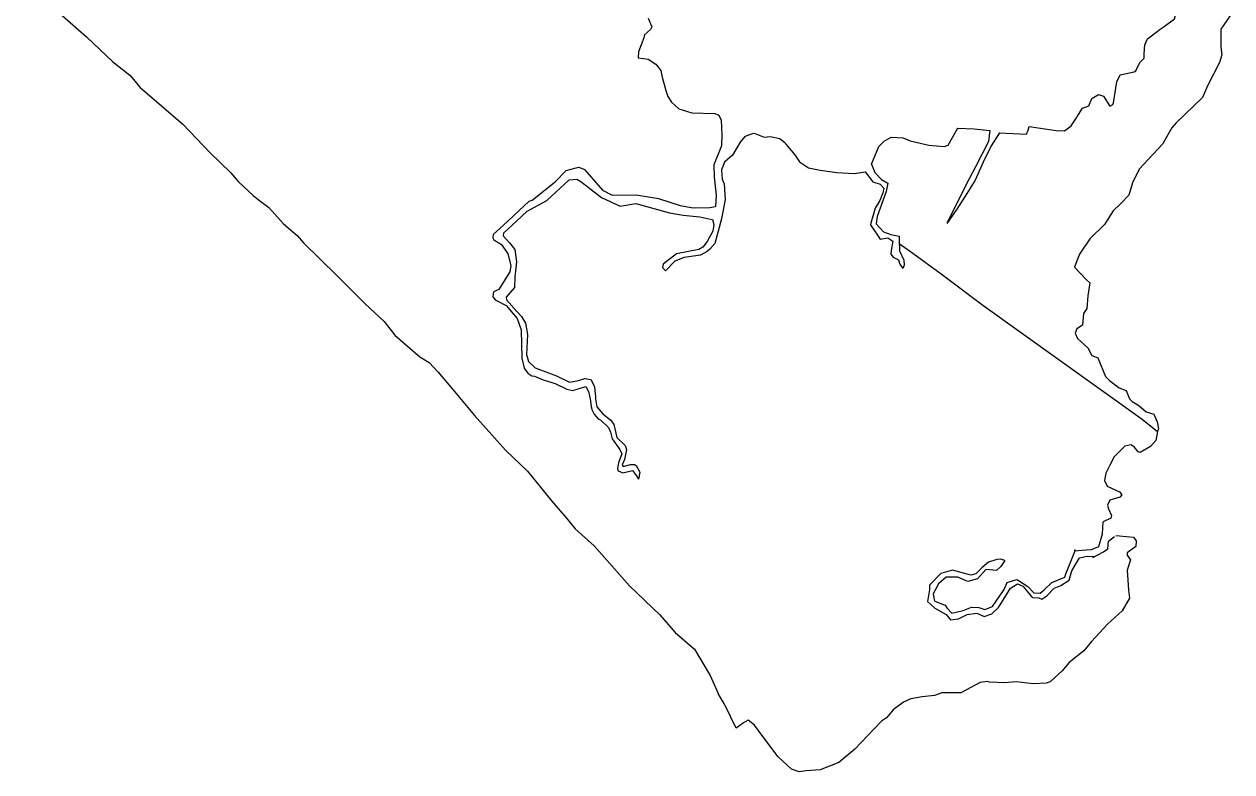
# Model space of a CAD drawing. Extents: x 0 to 2603, y -226 to 830.
# Drawn here: x 225 to 230.16, y 518.18 to 521.38 of the extents above; entities that cross this region are included whole.
import ezdxf

# ---------------------------------------------------------------- set-up
doc = ezdxf.new("R2010")
doc.units = 0
doc.layers.add('CT_TSH_Map_Town_Limits', color=7, linetype='Continuous')

msp = doc.modelspace()

# ---------------------------------------------------------------- linework, layer by layer
at = {"layer": 'CT_TSH_Map_Town_Limits'}
for points in [[(224.9951, 521.5603), (225.2622, 521.3252), (225.373, 521.2199), (225.4465, 521.1621), (225.4917, 521.1082), (225.6736, 520.9515), (225.7898, 520.8295), (225.8775, 520.746), (225.9111, 520.7062), (225.9742, 520.647), (225.9961, 520.6303), (226.0413, 520.5958), (226.1033, 520.5263), (226.1626, 520.4763), (226.1896, 520.4442), (226.3341, 520.3042), (226.4515, 520.1847), (226.5341, 520.1076), (226.5806, 520.0497), (226.6875, 519.9573), (226.7262, 519.9329), (226.7649, 519.8918), (226.8346, 519.8096), (226.9199, 519.7068), (226.9947, 519.6233), (227.0528, 519.5577), (227.147, 519.4679), (227.2514, 519.3406), (227.3134, 519.2673), (227.3508, 519.2224), (227.4321, 519.1491), (227.5186, 519.0503), (227.5831, 518.9783), (227.7135, 518.8538), (227.7779, 518.7792), (227.8618, 518.7074), (227.9276, 518.5942), (227.9626, 518.5183)], [(229.8691, 521.369), (229.9141, 521.4025), (229.9204, 521.4283)], [(230.1586, 521.4263), (230.1214, 521.372)], [(227.6626, 521.4054), (227.6781, 521.3682), (227.6729, 521.3566), (227.6473, 521.3347), (227.6447, 521.3218)], [(230.1214, 521.372), (230.1111, 521.3579), (230.1113, 521.282), (230.1164, 521.2484), (230.1051, 521.2163), (230.055, 521.1158), (230.0333, 521.0655), (229.9189, 520.9559), (229.9022, 520.9365), (229.8624, 520.8669), (229.7623, 520.7599), (229.734, 520.7006), (229.7175, 520.6491), (229.6853, 520.6141), (229.6507, 520.5819), (229.6147, 520.5227), (229.5517, 520.4621)], [(229.8151, 521.3302), (229.8524, 521.3587), (229.8691, 521.369)], [(227.6447, 521.3218), (227.6217, 521.2611), (227.6204, 521.2354)], [(229.7844, 521.253), (229.7869, 521.2916), (229.7984, 521.3173), (229.8151, 521.3302)], [(229.7485, 521.1807), (229.7652, 521.2156), (229.7844, 521.2349), (229.7844, 521.253)], [(227.6204, 521.2354), (227.6629, 521.2303), (227.6964, 521.2086), (227.7171, 521.1816), (227.7236, 521.1532)], [(227.7236, 521.1532), (227.7392, 521.0966), (227.747, 521.0709)], [(229.6675, 521.133), (229.6816, 521.1626), (229.7408, 521.1756), (229.7485, 521.1807)], [(229.6522, 521.0428), (229.6675, 521.133)], [(227.747, 521.0709), (227.7625, 521.0465), (227.7947, 521.0182), (227.8501, 521.0004), (227.9479, 520.998), (227.9647, 520.9903), (227.975, 520.9697)], [(229.5467, 521.031), (229.5595, 521.0619), (229.5891, 521.0788), (229.6098, 521.0711), (229.6368, 521.0287), (229.6497, 521.0364), (229.6522, 521.0428)], [(229.4889, 520.9704), (229.5197, 521.0206), (229.5467, 521.031)], [(227.975, 520.9697), (227.9777, 520.9066)], [(229.2882, 520.9261), (229.2921, 520.9416), (229.4079, 520.9252)], [(229.4079, 520.9252), (229.4426, 520.924), (229.4709, 520.9446), (229.4889, 520.9704)], [(227.9777, 520.9066), (227.9765, 520.859)], [(228.0768, 520.8992), (228.0564, 520.8746), (228.023, 520.8193), (227.9896, 520.7895), (227.9768, 520.7573), (227.9794, 520.7174), (227.9885, 520.6968)], [(228.0768, 520.8992), (228.1013, 520.9095), (228.1168, 520.9133)], [(228.1168, 520.9133), (228.1593, 520.8968), (228.1849, 520.8994)], [(228.1849, 520.8994), (228.2262, 520.8904), (228.2495, 520.8725), (228.252, 520.866)], [(228.6179, 520.7806), (228.6486, 520.8567), (228.6716, 520.8798), (228.7013, 520.8966), (228.754, 520.8942), (228.7836, 520.8814)], [(228.9292, 520.856), (228.9459, 520.8624), (228.983, 520.9281), (228.9869, 520.9346), (229.0564, 520.9322)], [(229.1234, 520.9246), (229.1184, 520.8782), (229.062, 520.7699), (229.0222, 520.6939), (228.9402, 520.5277)], [(229.0564, 520.9322), (229.1234, 520.9246)], [(229.1646, 520.9156), (229.13, 520.8589)], [(229.1646, 520.9156), (229.2805, 520.9094), (229.2882, 520.9261)], [(227.9765, 520.859), (227.9445, 520.7779)], [(228.252, 520.866), (228.2895, 520.8211), (228.3101, 520.7915)], [(228.7836, 520.8814), (228.8635, 520.8622)], [(228.8635, 520.8622), (228.9292, 520.856)], [(229.13, 520.8589), (229.0953, 520.7893)], [(228.3101, 520.7915), (228.3488, 520.7658), (228.3989, 520.7556)], [(229.0953, 520.7893), (229.0607, 520.7132)], [(227.1544, 520.623), (227.1674, 520.6269), (227.265, 520.7056), (227.3126, 520.7533), (227.355, 520.765), (227.3666, 520.7689)], [(227.3666, 520.7689), (227.391, 520.7587), (227.4685, 520.6699), (227.5097, 520.6481), (227.6114, 520.6497), (227.7079, 520.6344), (227.7994, 520.6038), (227.8561, 520.5949), (227.9269, 520.5951), (227.9513, 520.6002)], [(227.9445, 520.7779), (227.9459, 520.725)], [(228.3989, 520.7556), (228.4698, 520.7455)], [(228.4698, 520.7455), (228.5458, 520.7405)], [(228.5458, 520.7405), (228.5909, 520.7483)], [(228.5909, 520.7483), (228.6232, 520.7059)], [(228.6179, 520.7806), (228.632, 520.7459), (228.6604, 520.7151), (228.6874, 520.6996)], [(227.2304, 520.6257), (227.3255, 520.7135), (227.3577, 520.7174), (227.3757, 520.7072)], [(227.3757, 520.7072), (227.4634, 520.6378)], [(227.9885, 520.6968), (227.9925, 520.6299), (227.976, 520.5474), (227.9479, 520.4419), (227.9273, 520.4173), (227.9157, 520.4083)], [(227.9459, 520.725), (227.9539, 520.6478)], [(228.6232, 520.7059), (228.6554, 520.6956), (228.6708, 520.679), (228.6669, 520.6584), (228.6529, 520.625), (228.6337, 520.5927), (228.6153, 520.529)], [(228.6874, 520.6996), (228.6811, 520.6636), (228.6415, 520.5566), (228.6376, 520.5257), (228.6699, 520.491)], [(229.0607, 520.7132), (229.0184, 520.6437)], [(227.4634, 520.6378), (227.5433, 520.602), (227.6102, 520.6124), (227.7544, 520.5727)], [(227.9539, 520.6478), (227.9513, 520.6002)], [(229.0184, 520.6437), (228.9825, 520.5883)], [(227.1544, 520.623), (227.0427, 520.5184), (227.0003, 520.481), (226.999, 520.4656), (227.0029, 520.4578)], [(227.1455, 520.5805), (227.1006, 520.5366)], [(227.1455, 520.5805), (227.2304, 520.6257)], [(228.9825, 520.5883), (228.9402, 520.5277)], [(227.1006, 520.5366), (227.0441, 520.4863), (227.0427, 520.4747)], [(227.7544, 520.5727), (227.8124, 520.5627), (227.8846, 520.5563), (227.9231, 520.5474), (227.9387, 520.5449)], [(227.9387, 520.5449), (227.9438, 520.5229)], [(228.6153, 520.529), (228.6132, 520.5218), (228.6158, 520.5167)], [(227.9438, 520.5229), (227.94, 520.4947), (227.9156, 520.4508)], [(228.6158, 520.5167), (228.6545, 520.4602)], [(228.6699, 520.491), (228.7008, 520.4809), (228.7369, 520.4732)], [(227.0029, 520.4578), (227.0365, 520.4374), (227.0636, 520.3975), (227.0752, 520.3473), (227.0715, 520.3203), (227.0253, 520.2455), (227.0021, 520.2351)], [(227.0427, 520.4747), (227.0698, 520.4451)], [(227.0698, 520.4451), (227.0931, 520.4156), (227.0996, 520.3629), (227.0971, 520.3358)], [(227.9156, 520.4508), (227.8964, 520.4263), (227.8797, 520.4159), (227.7844, 520.3978), (227.7265, 520.3539), (227.7241, 520.3397)], [(228.6545, 520.4602), (228.688, 520.4667), (228.7086, 520.4512), (228.7022, 520.4112), (228.7011, 520.3958)], [(228.7369, 520.4732), (228.7369, 520.4415)], [(228.7369, 520.4415), (228.7946, 520.4)], [(228.7369, 520.4415), (228.737, 520.4268), (228.7383, 520.4101), (228.7564, 520.3702), (228.7577, 520.3496), (228.7514, 520.3355)], [(229.5517, 520.4621), (229.5068, 520.3963)], [(227.9157, 520.4083), (227.8874, 520.3916), (227.8167, 520.3823), (227.7768, 520.3668), (227.7369, 520.3255)], [(228.7011, 520.3958), (228.7101, 520.3831), (228.7333, 520.3715), (228.7397, 520.3535), (228.7514, 520.3355)], [(228.7946, 520.4), (228.9162, 520.3126), (229.0941, 520.1778), (229.7749, 519.6902), (229.8406, 519.6375)], [(229.5068, 520.3963), (229.4953, 520.368), (229.4864, 520.3409)], [(227.0971, 520.3358), (227.0934, 520.2997), (227.0922, 520.2534)], [(227.7241, 520.3397), (227.7369, 520.3255)], [(229.4864, 520.3409), (229.5354, 520.2882), (229.5521, 520.2741), (229.5433, 520.2187)], [(227.0021, 520.2351), (226.9995, 520.2133), (227.0086, 520.2005)], [(227.0922, 520.2534), (227.0563, 520.212), (227.0575, 520.2005), (227.1014, 520.1517)], [(229.5433, 520.2187), (229.5383, 520.1634), (229.5242, 520.1428), (229.5204, 520.0926), (229.4959, 520.077)], [(227.0086, 520.2005), (227.0563, 520.1773), (227.1028, 520.1208), (227.1196, 520.0732), (227.1224, 519.9509), (227.1328, 519.9085), (227.1483, 519.8879), (227.1664, 519.8763), (227.1767, 519.875)], [(227.1014, 520.1517), (227.122, 520.1298), (227.1388, 520.1016), (227.1467, 520.0527)], [(229.4959, 520.077), (229.4883, 520.059), (229.4987, 520.0358), (229.5426, 519.996), (229.5605, 519.9625)], [(227.1467, 520.0527), (227.143, 519.9677)], [(227.143, 519.9677), (227.1521, 519.9368), (227.1804, 519.9099), (227.2707, 519.8766), (227.3261, 519.8483), (227.3647, 519.8562), (227.393, 519.864), (227.4175, 519.8602), (227.4317, 519.8332), (227.433, 519.8267)], [(229.5605, 519.9625), (229.5863, 519.9536), (229.6187, 519.8726), (229.6354, 519.8559)], [(227.1767, 519.875), (227.214, 519.8585), (227.2656, 519.8431), (227.3158, 519.8188)], [(227.3158, 519.8188), (227.3415, 519.8137), (227.3969, 519.8305), (227.4085, 519.8087), (227.4151, 519.7778)], [(227.433, 519.8267), (227.4382, 519.7881), (227.4382, 519.7778)], [(229.6354, 519.8559), (229.6767, 519.8251), (229.7064, 519.8135), (229.7207, 519.7775), (229.7323, 519.766), (229.7606, 519.7493), (229.7916, 519.7223), (229.825, 519.7121), (229.8393, 519.6787), (229.8445, 519.6491), (229.8406, 519.6375)], [(227.4151, 519.7778), (227.4189, 519.7442), (227.4216, 519.7327)], [(227.4382, 519.7778), (227.4434, 519.7431), (227.4693, 519.7135), (227.5041, 519.6866), (227.5157, 519.6673), (227.5287, 519.6119), (227.5648, 519.5786), (227.57, 519.5605), (227.5623, 519.5181), (227.552, 519.4948), (227.556, 519.4884), (227.5881, 519.4963), (227.6049, 519.4962), (227.6113, 519.4924)], [(227.4216, 519.7327), (227.4319, 519.7121), (227.4499, 519.6916), (227.4602, 519.6864)], [(227.4602, 519.6864), (227.4938, 519.6557), (227.5015, 519.635)], [(227.5015, 519.635), (227.5094, 519.6067), (227.5416, 519.5604)], [(229.8406, 519.6375), (229.833, 519.6002), (229.8111, 519.5743), (229.7661, 519.5485), (229.7584, 519.551), (229.7416, 519.5729), (229.7261, 519.5807), (229.7017, 519.5754), (229.6555, 519.529), (229.6375, 519.4941)], [(227.5416, 519.5604), (227.5506, 519.5425), (227.5366, 519.5038), (227.5315, 519.478), (227.5354, 519.4691)], [(227.5354, 519.4691), (227.5547, 519.4614), (227.5959, 519.4718), (227.6088, 519.4537)], [(227.6088, 519.4537), (227.6218, 519.4345)], [(227.6113, 519.4924), (227.6281, 519.4641), (227.6218, 519.4345)], [(229.6375, 519.4941), (229.6196, 519.4593), (229.6144, 519.4284), (229.6261, 519.4041), (229.6789, 519.3797), (229.6879, 519.3668), (229.679, 519.3578), (229.6366, 519.3448), (229.6276, 519.323), (229.6315, 519.3074), (229.6444, 519.2792), (229.6406, 519.2676), (229.6084, 519.252)], [(229.5585, 519.1336), (229.5893, 519.1465), (229.606, 519.2006), (229.6084, 519.252)], [(229.5638, 519.0987), (229.61, 519.1234), (229.628, 519.1363), (229.6305, 519.1684), (229.6575, 519.1891)], [(229.6629, 519.194), (229.7376, 519.1863), (229.7492, 519.171), (229.748, 519.1465), (229.7108, 519.1194), (229.7108, 519.1091), (229.725, 519.0886), (229.7109, 519.0447), (229.7163, 518.9598), (229.7214, 518.9251)], [(229.1881, 519.0861), (229.1714, 519.0925), (229.1534, 519.0911), (229.1187, 519.0795), (229.0891, 519.055), (229.0633, 519.0292), (229.0429, 519.024), (228.9642, 519.0444), (228.9141, 519.0301), (228.8666, 518.9812)], [(229.1881, 519.0861), (229.1702, 519.0603), (229.1522, 519.0435), (229.1071, 519.0473), (229.0711, 519.0086), (229.03, 518.9969), (229.0223, 518.9995)], [(229.4483, 519.0287), (229.4586, 519.0533), (229.4868, 519.1254), (229.4893, 519.1331)], [(229.474, 519.0429), (229.5074, 519.0983), (229.5395, 519.1049), (229.5692, 519.1036)], [(229.4839, 519.1283), (229.5353, 519.1322), (229.5585, 519.1336)], [(229.4278, 518.9797), (229.4625, 519.0016), (229.474, 519.0429)], [(228.8666, 518.9812), (228.8666, 518.9618), (228.8577, 518.9116)], [(229.0223, 518.9995), (228.9874, 519.0149), (228.9373, 519.0147), (228.9039, 518.9863), (228.8821, 518.9438), (228.8861, 518.9181), (228.8886, 518.9129)], [(228.9401, 518.8847), (228.9621, 518.8616), (229.0097, 518.8733), (229.0457, 518.8875), (229.0767, 518.885), (229.1023, 518.8774), (229.1358, 518.8904), (229.1846, 518.9625), (229.1973, 518.9921)], [(229.1973, 518.9921), (229.2398, 519.0051), (229.2463, 519.0013)], [(229.2129, 518.9677), (229.2425, 518.987), (229.2644, 518.9768), (229.3005, 518.9344), (229.3083, 518.928)], [(229.2463, 519.0013), (229.2863, 518.9756), (229.312, 518.9486)], [(229.3557, 518.9603), (229.3892, 518.9926)], [(229.3674, 518.9359), (229.3995, 518.9682), (229.4278, 518.9797)], [(229.3892, 518.9926), (229.4445, 519.0145), (229.4483, 519.0287)], [(229.1615, 518.8852), (229.2129, 518.9677)], [(229.3083, 518.928), (229.3327, 518.9267), (229.3456, 518.9216)], [(229.312, 518.9486), (229.339, 518.9474), (229.3557, 518.9603)], [(229.3456, 518.9216), (229.3674, 518.9359)], [(228.8577, 518.9116), (228.8887, 518.882), (228.9376, 518.8551)], [(228.8886, 518.9129), (228.9323, 518.895), (228.9401, 518.8847)], [(229.0998, 518.8464), (229.1321, 518.8581), (229.1615, 518.8852)], [(229.7214, 518.9251), (229.6894, 518.8709), (229.6264, 518.8142), (229.5583, 518.7394), (229.5263, 518.7006), (229.4633, 518.6503), (229.4338, 518.6142), (229.3811, 518.5677), (229.3643, 518.5626)], [(228.9376, 518.8551), (228.9557, 518.8332)], [(228.9557, 518.8332), (228.9904, 518.8372), (229.0265, 518.8553)], [(229.0265, 518.8553), (229.0689, 518.8619), (229.0998, 518.8464)], [(229.1145, 518.5697), (229.0825, 518.5645), (229.0027, 518.5219)], [(229.3643, 518.5626), (229.309, 518.5597), (229.2369, 518.5674), (229.1868, 518.5635), (229.1224, 518.5659), (229.1145, 518.5697)], [(227.9817, 518.4832), (227.9626, 518.5183)], [(228.9227, 518.5213), (228.8879, 518.5097), (228.8339, 518.5031), (228.7863, 518.4953), (228.7554, 518.481), (228.7104, 518.4475), (228.6821, 518.414), (228.6604, 518.3998), (228.6011, 518.3366), (228.5473, 518.2798), (228.4779, 518.223), (228.3982, 518.1919), (228.3389, 518.1867)], [(228.9227, 518.5213), (229.0027, 518.5219)], [(228.0386, 518.3689), (227.9933, 518.464), (227.9817, 518.4832)], [(228.0708, 518.3921), (228.0386, 518.3689)], [(228.0913, 518.4037), (228.0708, 518.3921)], [(228.2191, 518.247), (228.1532, 518.3344), (228.1171, 518.3819), (228.0913, 518.4037)], [(228.3389, 518.1867), (228.308, 518.1827), (228.2758, 518.1943), (228.2191, 518.247)]]:
    msp.add_lwpolyline(points, dxfattribs=at)

doc.saveas('drawing.dxf')
